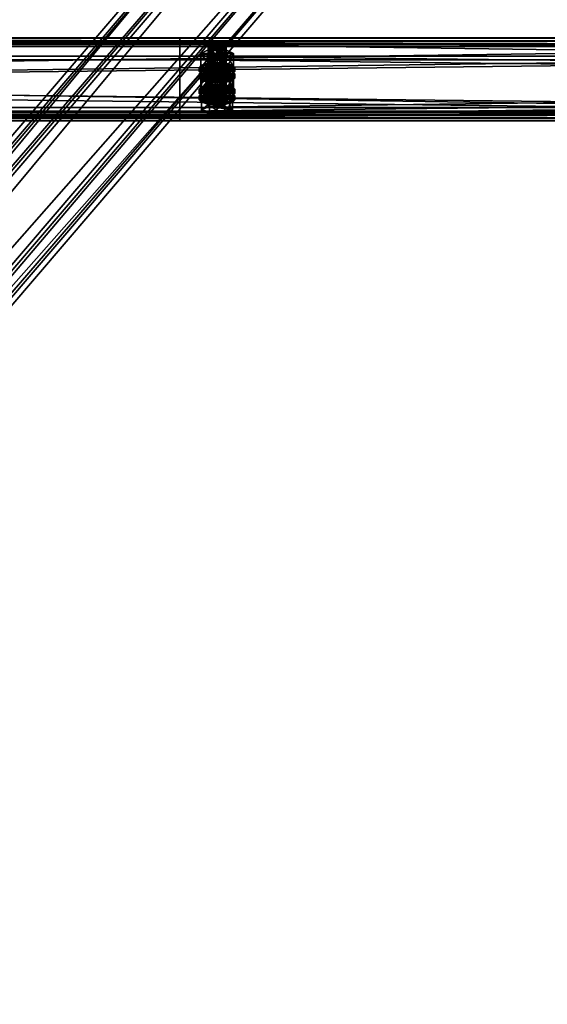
# Model space of a CAD drawing. Header units: millimetres. Extents: x 60485 to 71303, y 100 to 16900.
# Tile 569 of 656: x 62792 to 63147, y 15676 to 16338. Entities that reach past the tile are written whole.
import ezdxf

# ---------------------------------------------------------------- set-up
doc = ezdxf.new("R2010")
doc.units = ezdxf.units.MM
for name, color, linetype in [('13', 7, 'Continuous'), ('3', 7, 'Continuous'), ('9', 7, 'Continuous')]:
    doc.layers.add(name, color=color, linetype=linetype)

msp = doc.modelspace()

# ---------------------------------------------------------------- meshes
at = {"layer": '13', "color": 7}
mesh = msp.add_polyface(dxfattribs=at)
corners = [(62925, 16318.66, 3266.81), (62922, 16318.9, 3267.57), (62922, 16297.86, 3274.01), (62919.8, 16319.54, 3269.67), (62919.8, 16298.5, 3276.11), (62919, 16320.42, 3272.54), (62919, 16299.38, 3278.98), (62919.8, 16321.3, 3275.41), (62919.8, 16300.26, 3281.85), (62922, 16321.94, 3277.51), (62922, 16300.9, 3283.95), (62925, 16322.17, 3278.28), (62925, 16301.14, 3284.72), (62928, 16318.9, 3267.57), (62930.2, 16319.54, 3269.67), (62931, 16320.42, 3272.54), (62930.2, 16321.3, 3275.41), (62928, 16321.94, 3277.51), (62930.48, 16312.86, 3264.92), (62919.52, 16312.86, 3264.92), (62919.52, 16303.3, 3267.85), (62914.03, 16315.64, 3274.01), (62914.03, 16306.08, 3276.93), (62919.52, 16318.42, 3283.09), (62919.52, 16308.85, 3286.02), (62930.48, 16308.85, 3286.02), (62935.97, 16315.64, 3274.01), (62935.97, 16306.08, 3276.93), (62914.61, 16303.53, 3283.98), (62935.39, 16303.53, 3283.98), (62919, 16304.81, 3288.18), (62931, 16304.81, 3288.18), (62925, 16305.28, 3289.72), (62914.61, 16304.32, 3271.19), (62913, 16306.08, 3276.93), (62913, 16303.68, 3277.66), (62914.61, 16307.83, 3282.67), (62914.61, 16305.44, 3283.4), (62919, 16309.12, 3286.87), (62919, 16306.72, 3287.6), (62925, 16309.59, 3288.41), (62925, 16307.19, 3289.14), (62935.39, 16304.32, 3271.19), (62937, 16306.08, 3276.93), (62935.39, 16307.83, 3282.67), (62931, 16309.12, 3286.87), (62935.39, 16305.44, 3283.4), (62937, 16303.68, 3277.66), (62922, 16304.27, 3219.76), (62928, 16304.27, 3219.76), (62919.8, 16304.92, 3221.86), (62930.2, 16304.92, 3221.86), (62919, 16305.79, 3224.73), (62931, 16305.79, 3224.73), (62919.8, 16306.67, 3227.6), (62930.2, 16306.67, 3227.6), (62922, 16307.31, 3229.7)]
mesh.append_faces([[corners[k] for k in face] for face in [(5, 8, 6, 6), (7, 10, 8, 8), (9, 12, 10, 10), (13, 1, 0, 0), (9, 17, 11, 11), (19, 22, 20, 20), (21, 24, 22, 22), (23, 25, 24, 24), (18, 21, 19, 19), (30, 31, 32, 32), (34, 37, 35, 35), (36, 39, 37, 37), (38, 41, 39, 39), (38, 45, 40, 40)]], dxfattribs={"vtx0": -1, "color": 7})
mesh.append_faces([[corners[k] for k in face] for face in [(1, 13, 3, 3), (3, 14, 5, 5), (5, 15, 7, 7), (7, 16, 9, 9), (21, 26, 23, 23), (24, 27, 22, 22), (28, 29, 30, 30), (33, 42, 34, 34), (34, 43, 36, 36), (36, 44, 38, 38), (39, 46, 37, 37), (37, 47, 35, 35), (48, 49, 50, 50), (50, 51, 52, 52), (52, 53, 54, 54), (54, 55, 56, 56)]], dxfattribs={"vtx0": -1, "vtx1": -1, "color": 7})
mesh.append_faces([[corners[k] for k in face] for face in [(0, 1, 2, 2), (1, 3, 4, 4), (3, 5, 6, 6), (5, 7, 8, 8), (7, 9, 10, 10), (9, 11, 12, 12), (18, 19, 20, 20), (19, 21, 22, 22), (21, 23, 24, 24), (33, 34, 35, 35), (34, 36, 37, 37), (36, 38, 39, 39), (38, 40, 41, 41)]], dxfattribs={"vtx2": -1, "vtx3": -1, "color": 7})
mesh = msp.add_polyface(dxfattribs=at)
corners = [(62931, 16320.42, 3272.54), (62930.2, 16319.54, 3269.67), (62930.2, 16298.5, 3276.11), (62931, 16299.38, 3278.98), (62928, 16318.9, 3267.57), (62928, 16297.86, 3274.01), (62925, 16318.66, 3266.81), (62925, 16297.63, 3273.24), (62925, 16322.17, 3278.28), (62928, 16321.94, 3277.51), (62928, 16300.9, 3283.95), (62925, 16301.14, 3284.72), (62930.2, 16321.3, 3275.41), (62930.2, 16300.26, 3281.85), (62919.8, 16319.54, 3269.67), (62919, 16320.42, 3272.54), (62919.8, 16321.3, 3275.41), (62922, 16321.94, 3277.51), (62935.97, 16315.64, 3274.01), (62930.48, 16312.86, 3264.92), (62930.48, 16303.3, 3267.85), (62935.97, 16306.08, 3276.93), (62919.52, 16303.3, 3267.85), (62919.52, 16318.42, 3283.09), (62930.48, 16318.42, 3283.09), (62930.48, 16308.85, 3286.02), (62914.03, 16315.64, 3274.01), (62919.52, 16308.85, 3286.02), (62914.03, 16306.08, 3276.93), (62919, 16304.81, 3288.18), (62935.39, 16303.53, 3283.98), (62931, 16304.81, 3288.18), (62925, 16309.59, 3288.41), (62931, 16309.12, 3286.87), (62931, 16306.72, 3287.6), (62925, 16307.19, 3289.14), (62935.39, 16307.83, 3282.67), (62935.39, 16305.44, 3283.4), (62937, 16306.08, 3276.93), (62937, 16303.68, 3277.66), (62913, 16306.08, 3276.93), (62935.39, 16304.32, 3271.19), (62914.61, 16307.83, 3282.67), (62919, 16309.12, 3286.87), (62919, 16306.72, 3287.6), (62914.61, 16305.44, 3283.4), (62928, 16304.27, 3219.76), (62922, 16304.27, 3219.76), (62925, 16304.04, 3218.99), (62919.8, 16304.92, 3221.86), (62930.2, 16304.92, 3221.86), (62919, 16305.79, 3224.73), (62931, 16305.79, 3224.73), (62919.8, 16306.67, 3227.6), (62930.2, 16306.67, 3227.6), (62922, 16307.31, 3229.7), (62928, 16307.31, 3229.7), (62925, 16307.55, 3230.47)]
mesh.append_faces([[corners[k] for k in face] for face in [(0, 2, 3, 3), (8, 10, 11, 11), (9, 13, 10, 10), (12, 3, 13, 13), (18, 20, 21, 21), (19, 22, 20, 20), (24, 21, 25, 25), (23, 18, 24, 24), (21, 27, 25, 25), (32, 34, 35, 35), (33, 37, 34, 34), (36, 39, 37, 37), (34, 44, 35, 35), (46, 47, 48, 48), (55, 56, 57, 57)]], dxfattribs={"vtx0": -1, "color": 7})
mesh.append_faces([[corners[k] for k in face] for face in [(14, 4, 1, 1), (15, 1, 0, 0), (16, 0, 12, 12), (17, 12, 9, 9), (26, 19, 18, 18), (28, 21, 20, 20), (29, 30, 31, 31), (40, 41, 38, 38), (42, 38, 36, 36), (43, 36, 33, 33), (44, 34, 37, 37), (45, 37, 39, 39), (49, 46, 50, 50), (51, 50, 52, 52), (53, 52, 54, 54), (55, 54, 56, 56)]], dxfattribs={"vtx0": -1, "vtx2": -1, "vtx3": -1, "color": 7})
mesh.append_faces([[corners[k] for k in face] for face in [(0, 1, 2, 2), (1, 4, 5, 5), (4, 6, 7, 7), (8, 9, 10, 10), (9, 12, 13, 13), (12, 0, 3, 3), (18, 19, 20, 20), (23, 24, 25, 25), (24, 18, 21, 21), (32, 33, 34, 34), (33, 36, 37, 37), (36, 38, 39, 39)]], dxfattribs={"vtx2": -1, "vtx3": -1, "color": 7})
mesh = msp.add_polyface(dxfattribs=at)
corners = [(62925, 16318.66, 3266.81), (62922, 16297.86, 3274.01), (62925, 16297.63, 3273.24), (62922, 16318.9, 3267.57), (62919.8, 16298.5, 3276.11), (62919.8, 16319.54, 3269.67), (62919, 16299.38, 3278.98), (62925, 16301.14, 3284.72), (62930.2, 16300.26, 3281.85), (62922, 16300.9, 3283.95), (62919.8, 16300.26, 3281.85), (62931, 16299.38, 3278.98), (62930.2, 16298.5, 3276.11), (62928, 16297.86, 3274.01), (62914.61, 16299.38, 3278.98), (62919.8, 16302.01, 3287.58), (62919.8, 16294.84, 3289.78), (62930.2, 16296.75, 3270.37), (62919.8, 16296.75, 3270.37), (62935.39, 16299.38, 3278.98), (62914.03, 16306.08, 3276.93), (62930.48, 16303.3, 3267.85), (62919.52, 16303.3, 3267.85), (62925, 16298.26, 3266.77), (62919, 16298.73, 3268.31), (62919, 16296.34, 3269.04), (62914.61, 16300.02, 3272.51), (62914.61, 16297.63, 3273.24), (62913, 16301.77, 3278.25), (62913, 16299.38, 3278.98), (62914.61, 16303.53, 3283.98), (62914.61, 16301.14, 3284.72), (62919, 16304.81, 3288.18), (62919, 16302.42, 3288.92), (62925, 16305.28, 3289.72), (62925, 16302.89, 3290.45), (62931, 16298.73, 3268.31), (62935.39, 16300.02, 3272.51), (62937, 16301.77, 3278.25), (62935.39, 16301.14, 3284.72), (62937, 16299.38, 3278.98), (62935.39, 16297.63, 3273.24), (62925, 16302.57, 3265.46), (62919, 16303.04, 3266.99), (62919, 16300.65, 3267.72), (62925, 16300.17, 3266.19), (62914.61, 16304.32, 3271.19), (62914.61, 16301.93, 3271.92), (62913, 16303.68, 3277.66), (62931, 16303.04, 3266.99), (62935.39, 16301.93, 3271.92), (62931, 16300.65, 3267.72), (62922, 16307.31, 3229.7), (62925, 16307.55, 3230.47), (62925, 16286.51, 3236.9), (62914.03, 16301.01, 3226.19), (62919.52, 16303.79, 3235.28), (62919.52, 16294.23, 3238.2), (62930.48, 16298.23, 3217.11), (62919.52, 16298.23, 3217.11)]
mesh.append_faces([[corners[k] for k in face] for face in [(0, 1, 2, 2), (3, 4, 1, 1), (5, 6, 4, 4), (1, 13, 2, 2), (17, 14, 18, 18), (20, 21, 22, 22), (24, 27, 25, 25), (26, 29, 27, 27), (28, 31, 29, 29), (30, 33, 31, 31), (32, 35, 33, 33), (42, 44, 45, 45), (43, 47, 44, 44), (46, 48, 47, 47), (58, 55, 59, 59)]], dxfattribs={"vtx0": -1, "color": 7})
mesh.append_faces([[corners[k] for k in face] for face in [(7, 8, 9, 9), (9, 8, 10, 10), (10, 11, 6, 6), (6, 12, 4, 4), (4, 13, 1, 1), (14, 19, 15, 15), (24, 36, 26, 26), (26, 37, 28, 28), (28, 38, 30, 30), (35, 39, 33, 33), (33, 39, 31, 31), (31, 40, 29, 29), (29, 41, 27, 27), (43, 49, 46, 46), (48, 50, 47, 47), (47, 51, 44, 44), (55, 58, 56, 56)]], dxfattribs={"vtx0": -1, "vtx1": -1, "color": 7})
mesh.append_faces([[corners[k] for k in face] for face in [(14, 15, 16, 16), (23, 24, 25, 25), (24, 26, 27, 27), (26, 28, 29, 29), (28, 30, 31, 31), (30, 32, 33, 33), (32, 34, 35, 35), (42, 43, 44, 44), (43, 46, 47, 47), (52, 53, 54, 54), (55, 56, 57, 57)]], dxfattribs={"vtx2": -1, "vtx3": -1, "color": 7})
mesh = msp.add_polyface(dxfattribs=at)
corners = [(62930.2, 16319.54, 3269.67), (62928, 16297.86, 3274.01), (62930.2, 16298.5, 3276.11), (62928, 16318.9, 3267.57), (62925, 16297.63, 3273.24), (62930.2, 16300.26, 3281.85), (62925, 16301.14, 3284.72), (62928, 16300.9, 3283.95), (62919.8, 16300.26, 3281.85), (62931, 16299.38, 3278.98), (62919, 16299.38, 3278.98), (62919.8, 16298.5, 3276.11), (62919.8, 16302.01, 3287.58), (62930.2, 16302.01, 3287.58), (62930.2, 16294.84, 3289.78), (62914.61, 16299.38, 3278.98), (62930.2, 16296.75, 3270.37), (62935.39, 16299.38, 3278.98), (62937, 16301.77, 3278.25), (62935.39, 16300.02, 3272.51), (62935.39, 16297.63, 3273.24), (62937, 16299.38, 3278.98), (62931, 16298.73, 3268.31), (62931, 16296.34, 3269.04), (62925, 16298.26, 3266.77), (62925, 16295.87, 3267.5), (62925, 16305.28, 3289.72), (62931, 16304.81, 3288.18), (62931, 16302.42, 3288.92), (62925, 16302.89, 3290.45), (62935.39, 16303.53, 3283.98), (62935.39, 16301.14, 3284.72), (62919, 16298.73, 3268.31), (62914.61, 16300.02, 3272.51), (62913, 16301.77, 3278.25), (62914.61, 16303.53, 3283.98), (62914.61, 16301.14, 3284.72), (62913, 16299.38, 3278.98), (62914.61, 16297.63, 3273.24), (62937, 16306.08, 3276.93), (62935.39, 16304.32, 3271.19), (62935.39, 16301.93, 3271.92), (62937, 16303.68, 3277.66), (62931, 16303.04, 3266.99), (62931, 16300.65, 3267.72), (62925, 16302.57, 3265.46), (62925, 16300.17, 3266.19), (62919, 16303.04, 3266.99), (62914.61, 16304.32, 3271.19), (62913, 16303.68, 3277.66), (62914.61, 16301.93, 3271.92), (62919, 16300.65, 3267.72), (62919.52, 16303.79, 3235.28), (62930.48, 16303.79, 3235.28), (62930.48, 16294.23, 3238.2), (62935.97, 16301.01, 3226.19), (62935.97, 16291.45, 3229.12), (62930.48, 16298.23, 3217.11)]
mesh.append_faces([[corners[k] for k in face] for face in [(0, 1, 2, 2), (3, 4, 1, 1), (5, 6, 7, 7), (12, 17, 13, 13), (18, 20, 21, 21), (19, 23, 20, 20), (26, 28, 29, 29), (27, 31, 28, 28), (30, 21, 31, 31), (22, 32, 24, 24), (31, 29, 28, 28), (39, 41, 42, 42), (40, 44, 41, 41), (43, 46, 44, 44), (43, 47, 45, 45), (51, 44, 46, 46), (52, 55, 53, 53)]], dxfattribs={"vtx0": -1, "color": 7})
mesh.append_faces([[corners[k] for k in face] for face in [(8, 5, 9, 9), (10, 9, 2, 2), (11, 2, 1, 1), (15, 16, 17, 17), (33, 22, 19, 19), (34, 19, 18, 18), (35, 18, 30, 30), (36, 31, 21, 21), (37, 21, 20, 20), (38, 20, 23, 23), (48, 43, 40, 40), (49, 42, 41, 41), (50, 41, 44, 44), (52, 57, 55, 55)]], dxfattribs={"vtx0": -1, "vtx2": -1, "vtx3": -1, "color": 7})
mesh.append_faces([[corners[k] for k in face] for face in [(12, 13, 14, 14), (18, 19, 20, 20), (19, 22, 23, 23), (22, 24, 25, 25), (26, 27, 28, 28), (27, 30, 31, 31), (30, 18, 21, 21), (39, 40, 41, 41), (40, 43, 44, 44), (43, 45, 46, 46), (52, 53, 54, 54), (53, 55, 56, 56)]], dxfattribs={"vtx2": -1, "vtx3": -1, "color": 7})
mesh = msp.add_polyface(dxfattribs=at)
corners = [(62935.39, 16299.38, 3278.98), (62930.2, 16296.75, 3270.37), (62930.2, 16289.58, 3272.57), (62935.39, 16292.21, 3281.17), (62919.8, 16289.58, 3272.57), (62930.2, 16302.01, 3287.58), (62930.2, 16294.84, 3289.78), (62919.8, 16294.84, 3289.78), (62931, 16298.73, 3268.31), (62925, 16295.87, 3267.5), (62931, 16296.34, 3269.04), (62931, 16305.79, 3224.73), (62930.2, 16304.92, 3221.86), (62930.2, 16283.88, 3228.3), (62931, 16284.76, 3231.16), (62928, 16304.27, 3219.76), (62928, 16283.24, 3226.2), (62925, 16304.04, 3218.99), (62925, 16283, 3225.43), (62925, 16307.55, 3230.47), (62928, 16307.31, 3229.7), (62928, 16286.28, 3236.13), (62925, 16286.51, 3236.9), (62930.2, 16306.67, 3227.6), (62930.2, 16285.63, 3234.03), (62935.97, 16301.01, 3226.19), (62930.48, 16298.23, 3217.11), (62930.48, 16288.67, 3220.03), (62935.97, 16291.45, 3229.12), (62919.52, 16288.67, 3220.03), (62930.48, 16303.79, 3235.28), (62930.48, 16294.23, 3238.2), (62919.52, 16294.23, 3238.2), (62925, 16290.66, 3241.91), (62931, 16290.19, 3240.37), (62931, 16287.8, 3241.1), (62919, 16290.19, 3240.37), (62935.39, 16288.9, 3236.17), (62937, 16291.45, 3229.12), (62935.39, 16289.7, 3223.38), (62935.39, 16287.3, 3224.11), (62937, 16289.06, 3229.85), (62925, 16294.96, 3240.59), (62931, 16294.49, 3239.06), (62931, 16292.1, 3239.79), (62925, 16292.57, 3241.32), (62935.39, 16293.21, 3234.85), (62935.39, 16290.81, 3235.59), (62914.61, 16289.7, 3223.38), (62931, 16288.41, 3219.18), (62913, 16291.45, 3229.12), (62914.61, 16293.21, 3234.85), (62919, 16294.49, 3239.06), (62914.61, 16290.81, 3235.59)]
mesh.append_faces([[corners[k] for k in face] for face in [(0, 2, 3, 3), (1, 4, 2, 2), (5, 3, 6, 6), (3, 7, 6, 6), (8, 9, 10, 10), (11, 13, 14, 14), (12, 16, 13, 13), (19, 21, 22, 22), (20, 24, 21, 21), (23, 14, 24, 24), (25, 27, 28, 28), (26, 29, 27, 27), (30, 28, 31, 31), (28, 32, 31, 31), (36, 34, 33, 33), (38, 40, 41, 41), (42, 44, 45, 45), (43, 47, 44, 44), (46, 41, 47, 47), (52, 43, 42, 42), (47, 45, 44, 44)]], dxfattribs={"vtx0": -1, "color": 7})
mesh.append_faces([[corners[k] for k in face] for face in [(7, 3, 2, 2), (32, 28, 27, 27), (36, 37, 34, 34), (48, 49, 39, 39), (50, 39, 38, 38), (51, 38, 46, 46), (52, 46, 43, 43), (53, 47, 41, 41)]], dxfattribs={"vtx0": -1, "vtx2": -1, "vtx3": -1, "color": 7})
mesh.append_faces([[corners[k] for k in face] for face in [(0, 1, 2, 2), (5, 0, 3, 3), (11, 12, 13, 13), (12, 15, 16, 16), (15, 17, 18, 18), (19, 20, 21, 21), (20, 23, 24, 24), (23, 11, 14, 14), (25, 26, 27, 27), (33, 34, 35, 35), (38, 39, 40, 40), (42, 43, 44, 44), (43, 46, 47, 47), (46, 38, 41, 41)]], dxfattribs={"vtx2": -1, "vtx3": -1, "color": 7})
mesh = msp.add_polyface(dxfattribs=at)
corners = [(62930.2, 16296.75, 3270.37), (62919.8, 16296.75, 3270.37), (62919.8, 16289.58, 3272.57), (62914.61, 16299.38, 3278.98), (62914.61, 16292.21, 3281.17), (62919.8, 16294.84, 3289.78), (62919.8, 16302.01, 3287.58), (62930.2, 16294.84, 3289.78), (62930.2, 16289.58, 3272.57), (62925, 16298.26, 3266.77), (62919, 16296.34, 3269.04), (62925, 16295.87, 3267.5), (62914.61, 16297.63, 3273.24), (62931, 16296.34, 3269.04), (62925, 16304.04, 3218.99), (62922, 16304.27, 3219.76), (62922, 16283.24, 3226.2), (62919.8, 16304.92, 3221.86), (62919.8, 16283.88, 3228.3), (62919, 16305.79, 3224.73), (62919, 16284.76, 3231.16), (62919.8, 16306.67, 3227.6), (62919.8, 16285.63, 3234.03), (62922, 16307.31, 3229.7), (62922, 16286.28, 3236.13), (62925, 16286.51, 3236.9), (62930.48, 16298.23, 3217.11), (62919.52, 16298.23, 3217.11), (62919.52, 16288.67, 3220.03), (62914.03, 16301.01, 3226.19), (62914.03, 16291.45, 3229.12), (62919.52, 16294.23, 3238.2), (62919.52, 16303.79, 3235.28), (62930.48, 16294.23, 3238.2), (62930.48, 16288.67, 3220.03), (62914.61, 16288.9, 3236.17), (62919, 16290.19, 3240.37), (62919, 16287.8, 3241.1), (62925, 16290.66, 3241.91), (62925, 16288.27, 3242.64), (62935.39, 16288.9, 3236.17), (62914.61, 16289.7, 3223.38), (62913, 16291.45, 3229.12), (62913, 16289.06, 3229.85), (62914.61, 16293.21, 3234.85), (62914.61, 16290.81, 3235.59), (62919, 16294.49, 3239.06), (62919, 16292.1, 3239.79), (62925, 16294.96, 3240.59), (62925, 16292.57, 3241.32), (62919, 16288.41, 3219.18), (62931, 16288.41, 3219.18), (62935.39, 16289.7, 3223.38), (62937, 16291.45, 3229.12), (62935.39, 16293.21, 3234.85), (62935.39, 16290.81, 3235.59), (62937, 16289.06, 3229.85)]
mesh.append_faces([[corners[k] for k in face] for face in [(1, 4, 2, 2), (3, 5, 4, 4), (6, 7, 5, 5), (4, 8, 2, 2), (9, 10, 11, 11), (10, 13, 11, 11), (17, 20, 18, 18), (19, 22, 20, 20), (21, 24, 22, 22), (23, 25, 24, 24), (27, 30, 28, 28), (29, 31, 30, 30), (32, 33, 31, 31), (30, 34, 28, 28), (42, 45, 43, 43), (44, 47, 45, 45), (46, 49, 47, 47)]], dxfattribs={"vtx0": -1, "color": 7})
mesh.append_faces([[corners[k] for k in face] for face in [(5, 8, 4, 4), (12, 13, 10, 10), (31, 34, 30, 30), (35, 40, 36, 36), (50, 51, 41, 41), (41, 52, 42, 42), (42, 53, 44, 44), (44, 54, 46, 46), (49, 55, 47, 47), (47, 55, 45, 45), (45, 56, 43, 43)]], dxfattribs={"vtx0": -1, "vtx1": -1, "color": 7})
mesh.append_faces([[corners[k] for k in face] for face in [(0, 1, 2, 2), (1, 3, 4, 4), (14, 15, 16, 16), (15, 17, 18, 18), (17, 19, 20, 20), (19, 21, 22, 22), (21, 23, 24, 24), (26, 27, 28, 28), (27, 29, 30, 30), (35, 36, 37, 37), (36, 38, 39, 39), (41, 42, 43, 43), (42, 44, 45, 45), (44, 46, 47, 47), (46, 48, 49, 49)]], dxfattribs={"vtx2": -1, "vtx3": -1, "color": 7})
mesh = msp.add_polyface(dxfattribs=at)
corners = [(62925, 16304.04, 3218.99), (62922, 16283.24, 3226.2), (62925, 16283, 3225.43), (62922, 16304.27, 3219.76), (62919.8, 16283.88, 3228.3), (62925, 16286.51, 3236.9), (62930.2, 16285.63, 3234.03), (62922, 16286.28, 3236.13), (62919.8, 16285.63, 3234.03), (62931, 16284.76, 3231.16), (62919, 16284.76, 3231.16), (62930.2, 16283.88, 3228.3), (62928, 16283.24, 3226.2), (62930.2, 16282.12, 3222.56), (62919.8, 16282.12, 3222.56), (62919.8, 16274.95, 3224.75), (62914.61, 16284.76, 3231.16), (62914.61, 16277.58, 3233.36), (62919.8, 16287.39, 3239.77), (62919.8, 16280.22, 3241.97), (62930.2, 16280.22, 3241.97), (62930.2, 16274.95, 3224.75), (62925, 16283.64, 3218.96), (62919, 16284.11, 3220.5), (62919, 16281.72, 3221.23), (62925, 16281.25, 3219.69), (62914.61, 16285.39, 3224.7), (62914.61, 16283, 3225.43), (62913, 16287.15, 3230.43), (62913, 16284.76, 3231.16), (62914.61, 16288.9, 3236.17), (62914.61, 16286.51, 3236.9), (62919, 16287.8, 3241.1), (62919, 16290.19, 3240.37), (62925, 16288.27, 3242.64), (62931, 16284.11, 3220.5), (62935.39, 16285.39, 3224.7), (62937, 16287.15, 3230.43), (62935.39, 16286.51, 3236.9), (62937, 16284.76, 3231.16), (62935.39, 16283, 3225.43), (62931, 16281.72, 3221.23), (62925, 16287.94, 3217.64), (62919, 16288.41, 3219.18), (62919, 16286.02, 3219.91), (62925, 16285.55, 3218.37), (62914.61, 16289.7, 3223.38), (62914.61, 16287.3, 3224.11), (62913, 16289.06, 3229.85), (62935.39, 16287.3, 3224.11), (62931, 16286.02, 3219.91)]
mesh.append_faces([[corners[k] for k in face] for face in [(0, 1, 2, 2), (3, 4, 1, 1), (1, 12, 2, 2), (14, 17, 15, 15), (16, 19, 17, 17), (18, 20, 19, 19), (13, 16, 14, 14), (17, 21, 15, 15), (22, 24, 25, 25), (23, 27, 24, 24), (26, 29, 27, 27), (28, 31, 29, 29), (30, 32, 31, 31), (33, 34, 32, 32), (35, 23, 22, 22), (42, 44, 45, 45), (43, 47, 44, 44), (46, 48, 47, 47)]], dxfattribs={"vtx0": -1, "color": 7})
mesh.append_faces([[corners[k] for k in face] for face in [(5, 6, 7, 7), (7, 6, 8, 8), (8, 9, 10, 10), (10, 11, 4, 4), (4, 12, 1, 1), (16, 13, 18, 18), (19, 21, 17, 17), (23, 35, 26, 26), (26, 36, 28, 28), (28, 37, 30, 30), (32, 38, 31, 31), (31, 39, 29, 29), (29, 40, 27, 27), (27, 41, 24, 24), (48, 49, 47, 47), (47, 50, 44, 44)]], dxfattribs={"vtx0": -1, "vtx1": -1, "color": 7})
mesh.append_faces([[corners[k] for k in face] for face in [(13, 14, 15, 15), (14, 16, 17, 17), (16, 18, 19, 19), (22, 23, 24, 24), (23, 26, 27, 27), (26, 28, 29, 29), (28, 30, 31, 31), (42, 43, 44, 44), (43, 46, 47, 47)]], dxfattribs={"vtx2": -1, "vtx3": -1, "color": 7})
mesh = msp.add_polyface(dxfattribs=at)
corners = [(62928, 16304.27, 3219.76), (62925, 16283, 3225.43), (62928, 16283.24, 3226.2), (62930.2, 16285.63, 3234.03), (62925, 16286.51, 3236.9), (62928, 16286.28, 3236.13), (62919.8, 16285.63, 3234.03), (62931, 16284.76, 3231.16), (62919, 16284.76, 3231.16), (62930.2, 16283.88, 3228.3), (62919.8, 16283.88, 3228.3), (62935.39, 16284.76, 3231.16), (62930.2, 16282.12, 3222.56), (62930.2, 16274.95, 3224.75), (62935.39, 16277.58, 3233.36), (62919.8, 16274.95, 3224.75), (62919.8, 16287.39, 3239.77), (62930.2, 16287.39, 3239.77), (62930.2, 16280.22, 3241.97), (62919.8, 16280.22, 3241.97), (62937, 16287.15, 3230.43), (62935.39, 16285.39, 3224.7), (62935.39, 16283, 3225.43), (62937, 16284.76, 3231.16), (62931, 16284.11, 3220.5), (62931, 16281.72, 3221.23), (62925, 16283.64, 3218.96), (62925, 16281.25, 3219.69), (62925, 16290.66, 3241.91), (62931, 16287.8, 3241.1), (62925, 16288.27, 3242.64), (62931, 16290.19, 3240.37), (62935.39, 16288.9, 3236.17), (62935.39, 16286.51, 3236.9), (62914.61, 16285.39, 3224.7), (62913, 16287.15, 3230.43), (62914.61, 16288.9, 3236.17), (62919, 16287.8, 3241.1), (62914.61, 16286.51, 3236.9), (62913, 16284.76, 3231.16), (62914.61, 16283, 3225.43), (62919, 16281.72, 3221.23), (62935.39, 16289.7, 3223.38), (62931, 16288.41, 3219.18), (62931, 16286.02, 3219.91), (62935.39, 16287.3, 3224.11), (62925, 16287.94, 3217.64), (62925, 16285.55, 3218.37), (62919, 16288.41, 3219.18), (62913, 16289.06, 3229.85), (62937, 16289.06, 3229.85), (62914.61, 16287.3, 3224.11), (62919, 16286.02, 3219.91)]
mesh.append_faces([[corners[k] for k in face] for face in [(0, 1, 2, 2), (3, 4, 5, 5), (11, 13, 14, 14), (12, 15, 13, 13), (17, 14, 18, 18), (16, 11, 17, 17), (14, 19, 18, 18), (20, 22, 23, 23), (21, 25, 22, 22), (24, 27, 25, 25), (28, 29, 30, 30), (31, 33, 29, 29), (32, 23, 33, 33), (29, 37, 30, 30), (41, 25, 27, 27), (42, 44, 45, 45), (43, 47, 44, 44), (43, 48, 46, 46), (52, 44, 47, 47)]], dxfattribs={"vtx0": -1, "color": 7})
mesh.append_faces([[corners[k] for k in face] for face in [(6, 3, 7, 7), (8, 7, 9, 9), (10, 9, 2, 2), (16, 12, 11, 11), (19, 14, 13, 13), (34, 24, 21, 21), (35, 21, 20, 20), (36, 20, 32, 32), (37, 29, 33, 33), (38, 33, 23, 23), (39, 23, 22, 22), (40, 22, 25, 25), (49, 50, 45, 45), (51, 45, 44, 44)]], dxfattribs={"vtx0": -1, "vtx2": -1, "vtx3": -1, "color": 7})
mesh.append_faces([[corners[k] for k in face] for face in [(11, 12, 13, 13), (16, 17, 18, 18), (17, 11, 14, 14), (20, 21, 22, 22), (21, 24, 25, 25), (24, 26, 27, 27), (31, 32, 33, 33), (32, 20, 23, 23), (42, 43, 44, 44), (43, 46, 47, 47)]], dxfattribs={"vtx2": -1, "vtx3": -1, "color": 7})
at = {"layer": '3', "color": 91}
mesh = msp.add_polyface(dxfattribs=at)
corners = [(63089.16, 16586.83, 3016.38), (63130.95, 16554.13, 3026.37), (60710.84, 13725.77, 3891.09), (60669.05, 13758.47, 3881.09), (63130.95, 16575.76, 3097.14), (60710.84, 13747.41, 3961.85), (63089.16, 16608.46, 3087.14), (60669.05, 13780.11, 3951.86), (63086.83, 16587.77, 3012.95), (63086.83, 16611.16, 3089.46), (60666.73, 13782.8, 3954.17), (60666.73, 13759.41, 3877.66), (63133.27, 16574.82, 3100.57), (60713.17, 13746.47, 3965.28), (63133.27, 16551.43, 3024.06), (60713.17, 13723.08, 3888.77)]
mesh.append_faces([[corners[k] for k in face] for face in [(0, 2, 3, 3), (1, 5, 2, 2), (4, 7, 5, 5), (6, 3, 7, 7), (8, 10, 11, 11), (9, 13, 10, 10), (12, 15, 13, 13), (14, 11, 15, 15)]], dxfattribs={"vtx0": -1, "color": 91})
mesh.append_faces([[corners[k] for k in face] for face in [(9, 6, 12, 12), (6, 8, 0, 0), (0, 8, 1, 1), (12, 4, 14, 14), (4, 12, 6, 6), (14, 1, 8, 8), (11, 3, 15, 15), (3, 10, 7, 7), (7, 10, 5, 5), (15, 2, 13, 13), (2, 15, 3, 3), (13, 5, 10, 10)]], dxfattribs={"vtx0": -1, "vtx1": -1, "color": 91})
mesh.append_faces([[corners[k] for k in face] for face in [(6, 9, 8, 8), (14, 4, 1, 1), (3, 11, 10, 10), (13, 2, 5, 5)]], dxfattribs={"vtx0": -1, "vtx2": -1, "vtx3": -1, "color": 91})
mesh.append_faces([[corners[k] for k in face] for face in [(0, 1, 2, 2), (1, 4, 5, 5), (4, 6, 7, 7), (6, 0, 3, 3), (8, 9, 10, 10), (9, 12, 13, 13), (12, 14, 15, 15), (14, 8, 11, 11)]], dxfattribs={"vtx2": -1, "vtx3": -1, "color": 91})
at = {"layer": '9', "color": 243}
mesh = msp.add_polyface(dxfattribs=at)
corners = [(60500, 16321.85, 3183.22), (60500, 16276.91, 3196.96), (63500, 16276.91, 3196.96), (63500, 16321.85, 3183.22), (60500, 16311.42, 3309.8), (63500, 16311.42, 3309.8), (60500, 16276.04, 3320.63), (63500, 16276.04, 3320.63), (60500, 16272.24, 3308.19), (63500, 16272.24, 3308.19), (60500, 16270.33, 3308.78), (63500, 16270.33, 3308.78), (60500, 16274.72, 3323.12), (63500, 16274.72, 3323.12), (60500, 16313.92, 3311.13), (63500, 16313.92, 3311.13), (60500, 16279.41, 3198.29), (63500, 16279.41, 3198.29), (60500, 16320.53, 3185.71), (63500, 16320.53, 3185.71), (60500, 16324.33, 3198.15), (63500, 16324.33, 3198.15), (60500, 16326.24, 3197.56), (63500, 16326.24, 3197.56)]
mesh.append_faces([[corners[k] for k in face] for face in [(0, 2, 3, 3), (1, 5, 2, 2), (4, 7, 5, 5), (6, 9, 7, 7), (8, 11, 9, 9), (10, 13, 11, 11), (12, 15, 13, 13), (14, 17, 15, 15), (16, 19, 17, 17), (18, 21, 19, 19), (20, 23, 21, 21), (22, 3, 23, 23), (20, 0, 22, 22), (8, 12, 10, 10), (11, 7, 9, 9)]], dxfattribs={"vtx0": -1, "color": 243})
mesh.append_faces([[corners[k] for k in face] for face in [(1, 16, 4, 4), (16, 0, 18, 18), (18, 0, 20, 20), (12, 6, 14, 14), (14, 4, 16, 16), (3, 19, 23, 23), (19, 2, 17, 17), (17, 2, 15, 15), (15, 5, 13, 13), (13, 7, 11, 11)]], dxfattribs={"vtx0": -1, "vtx1": -1, "color": 243})
mesh.append_faces([[corners[k] for k in face] for face in [(16, 1, 0, 0), (12, 8, 6, 6), (14, 6, 4, 4), (19, 3, 2, 2), (15, 2, 5, 5), (13, 5, 7, 7)]], dxfattribs={"vtx0": -1, "vtx2": -1, "vtx3": -1, "color": 243})
mesh.append_faces([[corners[k] for k in face] for face in [(21, 23, 19, 19)]], dxfattribs={"vtx1": -1, "color": 243})
mesh.append_faces([[corners[k] for k in face] for face in [(0, 1, 2, 2), (1, 4, 5, 5), (4, 6, 7, 7), (6, 8, 9, 9), (8, 10, 11, 11), (10, 12, 13, 13), (12, 14, 15, 15), (14, 16, 17, 17), (16, 18, 19, 19), (18, 20, 21, 21), (20, 22, 23, 23), (22, 0, 3, 3)]], dxfattribs={"vtx2": -1, "vtx3": -1, "color": 243})
mesh = msp.add_polyface(dxfattribs=at)
corners = [(62900, 16321.85, 3183.22), (62900, 16276.91, 3196.96), (66100, 16276.91, 3196.96), (66100, 16321.85, 3183.22), (62900, 16311.42, 3309.8), (66100, 16311.42, 3309.8), (62900, 16276.04, 3320.63), (66100, 16276.04, 3320.63), (62900, 16272.24, 3308.19), (66100, 16272.24, 3308.19), (62900, 16270.33, 3308.78), (66100, 16270.33, 3308.78), (62900, 16274.72, 3323.12), (66100, 16274.72, 3323.12), (62900, 16313.92, 3311.13), (66100, 16313.92, 3311.13), (62900, 16279.41, 3198.29), (66100, 16279.41, 3198.29), (62900, 16320.53, 3185.71), (66100, 16320.53, 3185.71), (62900, 16324.33, 3198.15), (66100, 16324.33, 3198.15), (62900, 16326.24, 3197.56), (66100, 16326.24, 3197.56)]
mesh.append_faces([[corners[k] for k in face] for face in [(0, 2, 3, 3), (1, 5, 2, 2), (4, 7, 5, 5), (6, 9, 7, 7), (8, 11, 9, 9), (10, 13, 11, 11), (12, 15, 13, 13), (14, 17, 15, 15), (16, 19, 17, 17), (18, 21, 19, 19), (20, 23, 21, 21), (22, 3, 23, 23), (20, 0, 22, 22), (8, 12, 10, 10), (11, 7, 9, 9)]], dxfattribs={"vtx0": -1, "color": 243})
mesh.append_faces([[corners[k] for k in face] for face in [(1, 16, 4, 4), (16, 0, 18, 18), (18, 0, 20, 20), (12, 6, 14, 14), (14, 4, 16, 16), (3, 19, 23, 23), (19, 2, 17, 17), (17, 2, 15, 15), (15, 5, 13, 13), (13, 7, 11, 11)]], dxfattribs={"vtx0": -1, "vtx1": -1, "color": 243})
mesh.append_faces([[corners[k] for k in face] for face in [(16, 1, 0, 0), (12, 8, 6, 6), (14, 6, 4, 4), (19, 3, 2, 2), (15, 2, 5, 5), (13, 5, 7, 7)]], dxfattribs={"vtx0": -1, "vtx2": -1, "vtx3": -1, "color": 243})
mesh.append_faces([[corners[k] for k in face] for face in [(21, 23, 19, 19)]], dxfattribs={"vtx1": -1, "color": 243})
mesh.append_faces([[corners[k] for k in face] for face in [(0, 1, 2, 2), (1, 4, 5, 5), (4, 6, 7, 7), (6, 8, 9, 9), (8, 10, 11, 11), (10, 12, 13, 13), (12, 14, 15, 15), (14, 16, 17, 17), (16, 18, 19, 19), (18, 20, 21, 21), (20, 22, 23, 23), (22, 0, 3, 3)]], dxfattribs={"vtx2": -1, "vtx3": -1, "color": 243})

doc.saveas('drawing.dxf')
